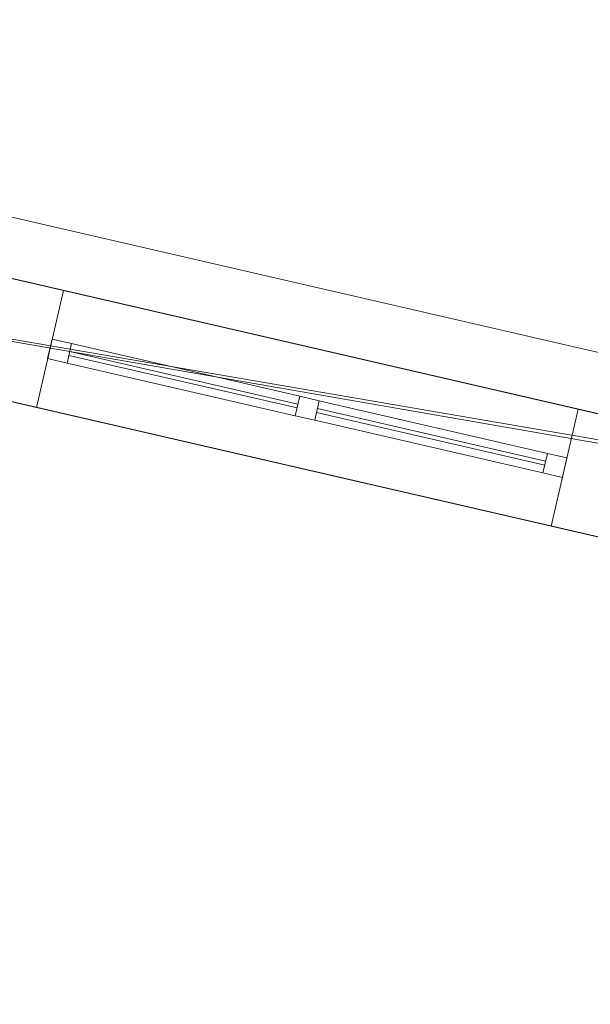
# Model space of a CAD drawing. Header units: millimetres. Extents: x -430348 to -225823, y -86243 to 5084.
# Tile 592 of 656: x -346817 to -345391, y -59289 to -56827. Entities that reach past the tile are written whole.
import ezdxf

# ---------------------------------------------------------------- set-up
doc = ezdxf.new("R2010")
doc.units = ezdxf.units.MM
for name, color, linetype, lineweight in [('A-GLAZ-CURT', 52, 'Continuous', 9), ('A-GLAZ-CWMG', 51, 'Continuous', 9), ('A-ROOF', 132, 'Continuous', 9), ('A-WALL', 113, 'Continuous', 9)]:
    doc.layers.add(name, color=color, linetype=linetype, lineweight=lineweight)

# ---------------------------------------------------------------- blocks, each defined once
blk = doc.blocks.new('System Panel - Glazed-555753-_3D_ Copy 1')
at = {"layer": 'A-GLAZ-CURT', "transparency": 33554471}
mesh = blk.add_polyface(dxfattribs=at)
corners = [(-292.5, 5), (-292.5, 5, 555), (292.5, 5, 555), (292.5, 5)]
mesh.append_faces([[corners[k] for k in face] for face in [(1, 2, 3, 0)]])
mesh = blk.add_polyface(dxfattribs=at)
corners = [(292.5, -5), (-292.5, -5), (-292.5, 5), (292.5, 5)]
mesh.append_faces([[corners[k] for k in face] for face in [(3, 0, 1, 2)]])
mesh = blk.add_polyface(dxfattribs=at)
corners = [(-292.5, -5, 555), (292.5, -5, 555), (292.5, 5, 555), (-292.5, 5, 555)]
mesh.append_faces([[corners[k] for k in face] for face in [(0, 1, 2, 3)]])
mesh = blk.add_polyface(dxfattribs=at)
corners = [(-292.5, -5), (-292.5, -5, 555), (-292.5, 5, 555), (-292.5, 5)]
mesh.append_faces([[corners[k] for k in face] for face in [(3, 0, 1, 2)]])
mesh = blk.add_polyface(dxfattribs=at)
corners = [(292.5, -5, 555), (292.5, -5), (292.5, 5), (292.5, 5, 555)]
mesh.append_faces([[corners[k] for k in face] for face in [(3, 0, 1, 2)]])
mesh = blk.add_polyface(dxfattribs=at)
corners = [(-292.5, -5), (292.5, -5), (292.5, -5, 555), (-292.5, -5, 555)]
mesh.append_faces([[corners[k] for k in face] for face in [(3, 0, 1, 2)]])
blk = doc.blocks.new('Rectangular Mullion - 50mm x 50mm-555749-_3D_ Copy 1')
at = {"layer": 'A-GLAZ-CWMG'}
mesh = blk.add_polyface(dxfattribs=at)
corners = [(0, 25), (-50, 25), (-50, -25), (0, -25)]
mesh.append_faces([[corners[k] for k in face] for face in [(2, 3, 0, 1)]])
mesh = blk.add_polyface(dxfattribs=at)
corners = [(-50, 25), (0, 25), (0, 25, -630), (-50, 25, -630)]
mesh.append_faces([[corners[k] for k in face] for face in [(0, 1, 2, 3)]])
mesh = blk.add_polyface(dxfattribs=at)
corners = [(-50, -25), (-50, 25), (-50, 25, -630), (-50, -25, -630)]
mesh.append_faces([[corners[k] for k in face] for face in [(0, 1, 2, 3)]])
mesh = blk.add_polyface(dxfattribs=at)
corners = [(0, 25), (0, -25), (0, -25, -630), (0, 25, -630)]
mesh.append_faces([[corners[k] for k in face] for face in [(0, 1, 2, 3)]])
mesh = blk.add_polyface(dxfattribs=at)
corners = [(0, -25), (-50, -25), (-50, -25, -630), (0, -25, -630)]
mesh.append_faces([[corners[k] for k in face] for face in [(0, 1, 2, 3)]])
blk = doc.blocks.new('Rectangular Mullion - 50mm x 50mm-353555-_3D_ Copy 1')
at = {"layer": 'A-GLAZ-CWMG'}
mesh = blk.add_polyface(dxfattribs=at)
corners = [(0, 25), (-50, 25), (-50, -25), (0, -25)]
mesh.append_faces([[corners[k] for k in face] for face in [(3, 0, 1, 2)]])
mesh = blk.add_polyface(dxfattribs=at)
corners = [(0, 25, -585), (0, -25, -585), (-50, -25, -585), (-50, 25, -585)]
mesh.append_faces([[corners[k] for k in face] for face in [(3, 0, 1, 2)]])
mesh = blk.add_polyface(dxfattribs=at)
corners = [(-50, 25), (0, 25), (0, 25, -585), (-50, 25, -585)]
mesh.append_faces([[corners[k] for k in face] for face in [(0, 1, 2, 3)]])
mesh = blk.add_polyface(dxfattribs=at)
corners = [(-50, -25), (-50, 25), (-50, 25, -585), (-50, -25, -585)]
mesh.append_faces([[corners[k] for k in face] for face in [(0, 1, 2, 3)]])
mesh = blk.add_polyface(dxfattribs=at)
corners = [(0, 25), (0, -25), (0, -25, -585), (0, 25, -585)]
mesh.append_faces([[corners[k] for k in face] for face in [(0, 1, 2, 3)]])
mesh = blk.add_polyface(dxfattribs=at)
corners = [(0, -25), (-50, -25), (-50, -25, -585), (0, -25, -585)]
mesh.append_faces([[corners[k] for k in face] for face in [(0, 1, 2, 3)]])
blk = doc.blocks.new('Rectangular Mullion - 50mm x 50mm-555750-_3D_ Copy 1')
at = {"layer": 'A-GLAZ-CWMG'}
mesh = blk.add_polyface(dxfattribs=at)
corners = [(0, 25), (-50, 25), (-50, -25), (0, -25)]
mesh.append_faces([[corners[k] for k in face] for face in [(2, 3, 0, 1)]])
mesh = blk.add_polyface(dxfattribs=at)
corners = [(-50, 25), (0, 25), (0, 25, -630), (-50, 25, -630)]
mesh.append_faces([[corners[k] for k in face] for face in [(0, 1, 2, 3)]])
mesh = blk.add_polyface(dxfattribs=at)
corners = [(-50, -25), (-50, 25), (-50, 25, -630), (-50, -25, -630)]
mesh.append_faces([[corners[k] for k in face] for face in [(0, 1, 2, 3)]])
mesh = blk.add_polyface(dxfattribs=at)
corners = [(0, 25), (0, -25), (0, -25, -630), (0, 25, -630)]
mesh.append_faces([[corners[k] for k in face] for face in [(0, 1, 2, 3)]])
mesh = blk.add_polyface(dxfattribs=at)
corners = [(0, -25), (-50, -25), (-50, -25, -630), (0, -25, -630)]
mesh.append_faces([[corners[k] for k in face] for face in [(0, 1, 2, 3)]])
blk = doc.blocks.new('Rectangular Mullion - 50mm x 50mm-353552-_3D_ Copy 1')
at = {"layer": 'A-GLAZ-CWMG'}
mesh = blk.add_polyface(dxfattribs=at)
corners = [(0, 25), (-50, 25), (-50, -25), (0, -25)]
mesh.append_faces([[corners[k] for k in face] for face in [(2, 3, 0, 1)]])
mesh = blk.add_polyface(dxfattribs=at)
corners = [(0, 25, -585), (0, -25, -585), (-50, -25, -585), (-50, 25, -585)]
mesh.append_faces([[corners[k] for k in face] for face in [(0, 1, 2, 3)]])
mesh = blk.add_polyface(dxfattribs=at)
corners = [(-50, 25), (0, 25), (0, 25, -585), (-50, 25, -585)]
mesh.append_faces([[corners[k] for k in face] for face in [(0, 1, 2, 3)]])
mesh = blk.add_polyface(dxfattribs=at)
corners = [(-50, -25), (-50, 25), (-50, 25, -585), (-50, -25, -585)]
mesh.append_faces([[corners[k] for k in face] for face in [(0, 1, 2, 3)]])
mesh = blk.add_polyface(dxfattribs=at)
corners = [(0, 25), (0, -25), (0, -25, -585), (0, 25, -585)]
mesh.append_faces([[corners[k] for k in face] for face in [(0, 1, 2, 3)]])
mesh = blk.add_polyface(dxfattribs=at)
corners = [(0, -25), (-50, -25), (-50, -25, -585), (0, -25, -585)]
mesh.append_faces([[corners[k] for k in face] for face in [(0, 1, 2, 3)]])
blk = doc.blocks.new('Rectangular Mullion - 50mm x 50mm-555751-_3D_ Copy 1')
at = {"layer": 'A-GLAZ-CWMG'}
mesh = blk.add_polyface(dxfattribs=at)
corners = [(0, 25, -630), (0, -25, -630), (-50, -25, -630), (-50, 25, -630)]
mesh.append_faces([[corners[k] for k in face] for face in [(0, 1, 2, 3)]])
mesh = blk.add_polyface(dxfattribs=at)
corners = [(-50, 25), (0, 25), (0, 25, -630), (-50, 25, -630)]
mesh.append_faces([[corners[k] for k in face] for face in [(0, 1, 2, 3)]])
mesh = blk.add_polyface(dxfattribs=at)
corners = [(-50, -25), (-50, 25), (-50, 25, -630), (-50, -25, -630)]
mesh.append_faces([[corners[k] for k in face] for face in [(0, 1, 2, 3)]])
mesh = blk.add_polyface(dxfattribs=at)
corners = [(0, 25), (0, -25), (0, -25, -630), (0, 25, -630)]
mesh.append_faces([[corners[k] for k in face] for face in [(0, 1, 2, 3)]])
mesh = blk.add_polyface(dxfattribs=at)
corners = [(0, -25), (-50, -25), (-50, -25, -630), (0, -25, -630)]
mesh.append_faces([[corners[k] for k in face] for face in [(0, 1, 2, 3)]])
blk = doc.blocks.new('Rectangular Mullion - 50mm x 50mm-555752-_3D_ Copy 1')
at = {"layer": 'A-GLAZ-CWMG'}
mesh = blk.add_polyface(dxfattribs=at)
corners = [(0, 25, -630), (0, -25, -630), (-50, -25, -630), (-50, 25, -630)]
mesh.append_faces([[corners[k] for k in face] for face in [(0, 1, 2, 3)]])
mesh = blk.add_polyface(dxfattribs=at)
corners = [(-50, 25), (0, 25), (0, 25, -630), (-50, 25, -630)]
mesh.append_faces([[corners[k] for k in face] for face in [(0, 1, 2, 3)]])
mesh = blk.add_polyface(dxfattribs=at)
corners = [(-50, -25), (-50, 25), (-50, 25, -630), (-50, -25, -630)]
mesh.append_faces([[corners[k] for k in face] for face in [(0, 1, 2, 3)]])
mesh = blk.add_polyface(dxfattribs=at)
corners = [(0, 25), (0, -25), (0, -25, -630), (0, 25, -630)]
mesh.append_faces([[corners[k] for k in face] for face in [(0, 1, 2, 3)]])
mesh = blk.add_polyface(dxfattribs=at)
corners = [(0, -25), (-50, -25), (-50, -25, -630), (0, -25, -630)]
mesh.append_faces([[corners[k] for k in face] for face in [(0, 1, 2, 3)]])
blk = doc.blocks.new('Rectangular Mullion - 50mm x 50mm-544154-_3D_ Copy 1')
at = {"layer": 'A-GLAZ-CWMG'}
mesh = blk.add_polyface(dxfattribs=at)
corners = [(25, 25), (-25, 25), (-25, -25), (25, -25)]
mesh.append_faces([[corners[k] for k in face] for face in [(2, 3, 0, 1)]])
mesh = blk.add_polyface(dxfattribs=at)
corners = [(25, 25, -585), (25, -25, -585), (-25, -25, -585), (-25, 25, -585)]
mesh.append_faces([[corners[k] for k in face] for face in [(0, 1, 2, 3)]])
mesh = blk.add_polyface(dxfattribs=at)
corners = [(-25, 25), (25, 25), (25, 25, -585), (-25, 25, -585)]
mesh.append_faces([[corners[k] for k in face] for face in [(0, 1, 2, 3)]])
mesh = blk.add_polyface(dxfattribs=at)
corners = [(-25, -25), (-25, 25), (-25, 25, -585), (-25, -25, -585)]
mesh.append_faces([[corners[k] for k in face] for face in [(0, 1, 2, 3)]])
mesh = blk.add_polyface(dxfattribs=at)
corners = [(25, 25), (25, -25), (25, -25, -585), (25, 25, -585)]
mesh.append_faces([[corners[k] for k in face] for face in [(0, 1, 2, 3)]])
mesh = blk.add_polyface(dxfattribs=at)
corners = [(25, -25), (-25, -25), (-25, -25, -585), (25, -25, -585)]
mesh.append_faces([[corners[k] for k in face] for face in [(0, 1, 2, 3)]])
blk = doc.blocks.new('Rectangular Mullion - 50mm x 50mm-555746-_3D_ Copy 1')
at = {"layer": 'A-GLAZ-CWMG'}
mesh = blk.add_polyface(dxfattribs=at)
corners = [(25, 25, -630), (25, -25, -630), (-25, -25, -630), (-25, 25, -630)]
mesh.append_faces([[corners[k] for k in face] for face in [(0, 1, 2, 3)]])
mesh = blk.add_polyface(dxfattribs=at)
corners = [(-25, 25), (25, 25), (25, 25, -630), (-25, 25, -630)]
mesh.append_faces([[corners[k] for k in face] for face in [(0, 1, 2, 3)]])
mesh = blk.add_polyface(dxfattribs=at)
corners = [(-25, -25), (-25, 25), (-25, 25, -630), (-25, -25, -630)]
mesh.append_faces([[corners[k] for k in face] for face in [(0, 1, 2, 3)]])
mesh = blk.add_polyface(dxfattribs=at)
corners = [(25, 25), (25, -25), (25, -25, -630), (25, 25, -630)]
mesh.append_faces([[corners[k] for k in face] for face in [(0, 1, 2, 3)]])
mesh = blk.add_polyface(dxfattribs=at)
corners = [(25, -25), (-25, -25), (-25, -25, -630), (25, -25, -630)]
mesh.append_faces([[corners[k] for k in face] for face in [(0, 1, 2, 3)]])
blk = doc.blocks.new('Rectangular Mullion - 50mm x 50mm-555747-_3D_ Copy 1')
at = {"layer": 'A-GLAZ-CWMG'}
mesh = blk.add_polyface(dxfattribs=at)
corners = [(25, 25), (-25, 25), (-25, -25), (25, -25)]
mesh.append_faces([[corners[k] for k in face] for face in [(2, 3, 0, 1)]])
mesh = blk.add_polyface(dxfattribs=at)
corners = [(-25, 25), (25, 25), (25, 25, -630), (-25, 25, -630)]
mesh.append_faces([[corners[k] for k in face] for face in [(0, 1, 2, 3)]])
mesh = blk.add_polyface(dxfattribs=at)
corners = [(-25, -25), (-25, 25), (-25, 25, -630), (-25, -25, -630)]
mesh.append_faces([[corners[k] for k in face] for face in [(0, 1, 2, 3)]])
mesh = blk.add_polyface(dxfattribs=at)
corners = [(25, 25), (25, -25), (25, -25, -630), (25, 25, -630)]
mesh.append_faces([[corners[k] for k in face] for face in [(0, 1, 2, 3)]])
mesh = blk.add_polyface(dxfattribs=at)
corners = [(25, -25), (-25, -25), (-25, -25, -630), (25, -25, -630)]
mesh.append_faces([[corners[k] for k in face] for face in [(0, 1, 2, 3)]])

msp = doc.modelspace()

# ---------------------------------------------------------------- block references
at = {"layer": 'A-GLAZ-CURT', "transparency": 33554471, "rotation": 166.9999999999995}
for p in [(-346407.4, -57727.2, 63300), (-346407.4, -57727.2, 63905), (-345788.7, -57870, 63300), (-345788.7, -57870, 63905)]:
    msp.add_blockref('System Panel - Glazed-555753-_3D_ Copy 1', p, dxfattribs=at)
at = {"layer": 'A-GLAZ-CWMG', "extrusion": (0, 0, -1), "rotation": 13.00000000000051}
for name, p in [('Rectangular Mullion - 50mm x 50mm-555750-_3D_ Copy 1', (346741.1, -57650.1, -63250)), ('Rectangular Mullion - 50mm x 50mm-555752-_3D_ Copy 1', (346741.1, -57650.1, -63880)), ('Rectangular Mullion - 50mm x 50mm-555746-_3D_ Copy 1', (346098, -57798.6, -63880)), ('Rectangular Mullion - 50mm x 50mm-555747-_3D_ Copy 1', (346098, -57798.6, -63250))]:
    msp.add_blockref(name, p, dxfattribs=at)
at = {"layer": 'A-GLAZ-CWMG', "extrusion": (-0.97437, 0.224951, 0), "rotation": 90}
for name, p in [('Rectangular Mullion - 50mm x 50mm-353555-_3D_ Copy 1', (134172.3, 64510, 324835.7)), ('Rectangular Mullion - 50mm x 50mm-544154-_3D_ Copy 1', (134172.3, 63880, 324835.7)), ('Rectangular Mullion - 50mm x 50mm-544154-_3D_ Copy 1', (134172.3, 63880, 324200.7)), ('Rectangular Mullion - 50mm x 50mm-353555-_3D_ Copy 1', (134172.3, 64510, 324200.7))]:
    msp.add_blockref(name, p, dxfattribs=at)
at = {"layer": 'A-GLAZ-CWMG', "extrusion": (0.97437, -0.224951, 0), "rotation": 270}
for p in [(-134172.3, 63250, -324250.7), (-134172.3, 63250, -323615.7)]:
    msp.add_blockref('Rectangular Mullion - 50mm x 50mm-353552-_3D_ Copy 1', p, dxfattribs=at)
at = {"layer": 'A-GLAZ-CWMG', "rotation": 346.9999999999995}
for name, p in [('Rectangular Mullion - 50mm x 50mm-555749-_3D_ Copy 1', (-345455, -57947.1, 64510)), ('Rectangular Mullion - 50mm x 50mm-555751-_3D_ Copy 1', (-345455, -57947.1, 63880))]:
    msp.add_blockref(name, p, dxfattribs=at)

# ---------------------------------------------------------------- meshes
at = {"layer": 'A-ROOF'}
mesh = msp.add_polyface(dxfattribs=at)
corners = [(-332194.6, -60700.6, 64510), (-332936.9, -63916, 66863.9), (-347357.6, -60586.7, 66863.9), (-349830.6, -56629, 64510)]
mesh.append_faces([[corners[k] for k in face] for face in [(0, 1, 2, 3)]])
mesh = msp.add_polyface(dxfattribs=at)
corners = [(-332194.6, -60700.6, 64632.8), (-349830.6, -56629, 64632.8), (-347357.6, -60586.7, 66986.7), (-332936.9, -63916, 66986.7)]
mesh.append_faces([[corners[k] for k in face] for face in [(2, 3, 0, 1)]])
mesh = msp.add_polyface(dxfattribs=at)
corners = [(-349830.6, -56629, 64510), (-349830.6, -56629, 64632.8), (-332194.6, -60700.6, 64632.8), (-332194.6, -60700.6, 64510)]
mesh.append_faces([[corners[k] for k in face] for face in [(2, 3, 0, 1)]])
at = {"layer": 'A-WALL'}
mesh = msp.add_polyface(dxfattribs=at)
corners = [(-318492.7, -64325.7, 59055.2), (-325272.3, -62760.5, 59055.2), (-325564.6, -62693, 59055.2), (-326621.8, -62449, 59055.2), (-326914.1, -62381.5, 59055.2), (-337272.8, -59990, 59055.2), (-337565.1, -59922.5, 59055.2), (-338713.7, -59657.3, 59055.2), (-339006, -59589.9, 59055.2), (-349473.9, -57173.2, 59055.2), (-349766.2, -57105.7, 59055.2), (-349698.7, -56813.4, 59055.2), (-344281.8, -58064, 59055.2), (-344087, -58108.9, 59055.2), (-338776.6, -59334.9, 59055.2), (-338581.8, -59379.9, 59055.2), (-337490.2, -59631.9, 59055.2), (-337295.3, -59676.9, 59055.2), (-332676.8, -60743.2, 59055.2), (-332482, -60788.2, 59055.2), (-332086.3, -60879.5, 59055.2), (-331794, -60947, 59055.2), (-327096, -62031.6, 59055.2), (-326803.7, -62099.1, 59055.2), (-325472.9, -62406.3, 59055.2), (-325179.5, -62474.1, 59055.2), (-321464.2, -63331.8, 59055.2), (-321171.8, -63399.3, 59055.2), (-318425.2, -64033.4, 59055.2)]
mesh.append_faces([[corners[k] for k in face] for face in [(0, 27, 28)]], dxfattribs={"vtx0": -1})
mesh.append_faces([[corners[k] for k in face] for face in [(24, 3, 23)]], dxfattribs={"vtx0": -1, "vtx1": -1})
mesh.append_faces([[corners[k] for k in face] for face in [(5, 18, 19), (20, 4, 5, 19), (23, 3, 4, 22), (6, 16, 17), (9, 12, 13)]], dxfattribs={"vtx0": -1, "vtx2": -1})
mesh.append_faces([[corners[k] for k in face] for face in [(24, 1, 2, 3), (4, 20, 21, 22), (1, 24, 25, 26)]], dxfattribs={"vtx0": -1, "vtx3": -1})
mesh.append_faces([[corners[k] for k in face] for face in [(7, 8, 14, 15), (8, 9, 13, 14), (5, 6, 17, 18), (6, 7, 15, 16), (0, 1, 26, 27)]], dxfattribs={"vtx1": -1, "vtx3": -1})
mesh.append_faces([[corners[k] for k in face] for face in [(9, 10, 11, 12)]], dxfattribs={"vtx3": -1})
mesh = msp.add_polyface(dxfattribs=at)
corners = [(-349698.7, -56813.4, 64617), (-349703.2, -56832.8, 64631.3), (-349493.4, -57168.7, 64831), (-349473.9, -57173.2, 64831), (-332227.7, -61154.8, 64831), (-332160.2, -60862.5, 64617)]
mesh.append_faces([[corners[k] for k in face] for face in [(1, 2, 3, 0)]], dxfattribs={"vtx2": -1})
mesh.append_faces([[corners[k] for k in face] for face in [(3, 4, 5, 0)]], dxfattribs={"vtx3": -1})
mesh = msp.add_polyface(dxfattribs=at)
corners = [(-318425.2, -64033.4, 59055.2), (-321171.8, -63399.3, 59055.2), (-321464.2, -63331.8, 59055.2), (-325179.5, -62474.1, 59055.2), (-325472.9, -62406.3, 59055.2), (-326803.7, -62099.1, 59055.2), (-327096, -62031.6, 59055.2), (-331794, -60947, 59055.2), (-332086.3, -60879.5, 59055.2), (-332482, -60788.2, 59055.2), (-332676.8, -60743.2, 59055.2), (-337295.3, -59676.9, 59055.2), (-337490.2, -59631.9, 59055.2), (-338581.8, -59379.9, 59055.2), (-338776.6, -59334.9, 59055.2), (-344087, -58108.9, 59055.2), (-344281.8, -58064, 59055.2), (-349698.7, -56813.4, 59055.2), (-349698.7, -56813.4, 64617), (-332160.2, -60862.5, 64617), (-332160.2, -60862.5, 64817), (-318480, -64020.8, 64817), (-318425.2, -64033.4, 64857.1), (-318648.2, -63981.9, 63579.7), (-318648.2, -63981.9, 64579.7), (-319505.7, -63784, 64579.7), (-319505.7, -63784, 63579.7), (-321298.5, -63370.1, 63450), (-321298.5, -63370.1, 64710), (-322701.6, -63046.1, 64710), (-322701.6, -63046.1, 63450), (-324230.5, -62693.2, 63450), (-324230.5, -62693.2, 64710), (-325107.4, -62490.7, 64710), (-325107.4, -62490.7, 63450), (-325637.4, -62368.4, 63450), (-325637.4, -62368.4, 64710), (-326296.2, -62216.3, 64710), (-326296.2, -62216.3, 63450), (-326958.7, -62063.3, 63450), (-326958.7, -62063.3, 64710), (-327835.7, -61860.8, 64710), (-327835.7, -61860.8, 63450), (-329394.6, -61500.9, 63450), (-329394.6, -61500.9, 64710), (-330758.8, -61186, 64710), (-330758.8, -61186, 63450), (-333339, -60590.3, 63250), (-333339, -60590.3, 64510), (-334625.2, -60293.4, 64510), (-334625.2, -60293.4, 63250), (-336301.1, -59906.4, 63250), (-336301.1, -59906.4, 64510), (-337119.6, -59717.5, 64510), (-337119.6, -59717.5, 63250), (-337801.6, -59560, 63250), (-337801.6, -59560, 64510), (-338366.8, -59429.5, 64510), (-338366.8, -59429.5, 63250), (-339019.6, -59278.8, 63250), (-339019.6, -59278.8, 64510), (-339877.1, -59080.9, 64510), (-339877.1, -59080.9, 63250), (-341523.7, -58700.7, 63250), (-341523.7, -58700.7, 64510), (-342809.9, -58403.8, 64510), (-342809.9, -58403.8, 63250), (-345421.2, -57800.9, 63250), (-345421.2, -57800.9, 64510), (-346707.4, -57504, 64510), (-346707.4, -57504, 63250), (-348480.7, -57094.6, 63250), (-348480.7, -57094.6, 64510), (-349201.8, -56928.1, 64510), (-349201.8, -56928.1, 63250), (-344697, -57968.1, 61019.9), (-344697, -57968.1, 62019.9), (-345281.6, -57833.1, 62019.9), (-345281.6, -57833.1, 61019.9), (-346846.2, -57471.9, 60762.9), (-346846.2, -57471.9, 62022.9), (-347567.2, -57305.5, 62022.9), (-347567.2, -57305.5, 60762.9), (-348480.7, -57094.6, 59750), (-348480.7, -57094.6, 61750), (-349201.8, -56928.1, 61750), (-349201.8, -56928.1, 59750), (-332086.3, -60879.5, 60653.9), (-332086.3, -60879.5, 61913.9), (-333372.5, -60582.6, 61913.9), (-333372.5, -60582.6, 60653.9), (-318648.2, -63981.9, 60928.8), (-318648.2, -63981.9, 61928.8), (-319505.7, -63784, 61928.8), (-319505.7, -63784, 60928.8), (-320597, -63532, 60928.8), (-320597, -63532, 61928.8), (-321171.8, -63399.3, 61928.8), (-321171.8, -63399.3, 60928.8), (-325637.4, -62368.4, 62306.2), (-326554.4, -62156.7, 62306.2), (-326554.4, -62156.7, 59686.2), (-325637.4, -62368.4, 59686.2)]
mesh.append_faces([[corners[k] for k in face] for face in [(95, 1, 98), (23, 92, 26), (31, 99, 34), (38, 40, 37), (34, 36, 33), (39, 100, 42), (60, 57, 59), (72, 69, 71)]], dxfattribs={"vtx0": -1, "vtx1": -1})
mesh.append_faces([[corners[k] for k in face] for face in [(94, 1, 95, 93), (46, 47, 19, 45), (29, 32, 21, 28), (23, 22, 92), (11, 51, 90), (58, 14, 59, 57), (53, 56, 19, 52)]], dxfattribs={"vtx0": -1, "vtx1": -1, "vtx2": -1})
mesh.append_faces([[corners[k] for k in face] for face in [(43, 100, 6, 87), (98, 99, 31, 30)]], dxfattribs={"vtx0": -1, "vtx1": -1, "vtx2": -1, "vtx3": -1})
mesh.append_faces([[corners[k] for k in face] for face in [(98, 3, 102, 99), (88, 47, 46, 43), (42, 100, 43, 44), (20, 33, 36, 37), (34, 99, 35, 36), (38, 100, 39, 40), (20, 37, 40, 41), (66, 15, 75, 76), (71, 81, 84, 85), (18, 65, 68, 69), (18, 69, 72, 73)]], dxfattribs={"vtx0": -1, "vtx1": -1, "vtx3": -1})
mesh.append_faces([[corners[k] for k in face] for face in [(0, 91, 92, 22), (93, 95, 96), (101, 5, 6, 100), (102, 3, 4), (30, 31, 32, 29), (24, 21, 22, 23), (33, 20, 21, 32), (44, 41, 42), (45, 19, 20), (47, 88, 89, 50), (75, 15, 16, 78), (17, 86, 83, 16), (82, 83, 84, 81), (19, 60, 61), (85, 74, 71)]], dxfattribs={"vtx0": -1, "vtx2": -1})
mesh.append_faces([[corners[k] for k in face] for face in [(26, 92, 93, 96), (21, 24, 25, 28), (19, 48, 49, 52), (50, 89, 90, 51), (83, 82, 79, 16), (67, 76, 77, 80), (19, 56, 57, 60), (64, 18, 19, 61), (67, 65, 66, 76), (71, 69, 70, 81), (18, 73, 74, 85)]], dxfattribs={"vtx0": -1, "vtx2": -1, "vtx3": -1})
mesh.append_faces([[corners[k] for k in face] for face in [(98, 1, 2, 3), (87, 6, 7, 8), (87, 8, 9, 10)]], dxfattribs={"vtx0": -1, "vtx3": -1})
mesh.append_faces([[corners[k] for k in face] for face in [(87, 88, 43), (47, 48, 19), (77, 78, 80), (62, 59, 14), (66, 63, 15), (67, 68, 65), (64, 65, 18)]], dxfattribs={"vtx1": -1, "vtx2": -1})
mesh.append_faces([[corners[k] for k in face] for face in [(96, 97, 27, 26), (44, 45, 20, 41), (12, 13, 55, 54), (14, 15, 63, 62), (79, 80, 78, 16)]], dxfattribs={"vtx1": -1, "vtx2": -1, "vtx3": -1})
mesh.append_faces([[corners[k] for k in face] for face in [(94, 91, 0, 1), (97, 98, 30, 27), (101, 102, 4, 5), (99, 100, 38, 35), (25, 26, 27, 28), (54, 51, 11, 12), (13, 14, 58, 55), (90, 87, 10, 11), (49, 50, 51, 52), (85, 86, 17, 18), (80, 81, 70, 67), (53, 54, 55, 56), (61, 62, 63, 64)]], dxfattribs={"vtx1": -1, "vtx3": -1})
mesh = msp.add_polyface(dxfattribs=at)
corners = [(-349766.2, -57105.7, 59055.2), (-349473.9, -57173.2, 59055.2), (-339006, -59589.9, 59055.2), (-338713.7, -59657.3, 59055.2), (-337565.1, -59922.5, 59055.2), (-337272.8, -59990, 59055.2), (-326914.1, -62381.5, 59055.2), (-326621.8, -62449, 59055.2), (-325564.6, -62693, 59055.2), (-325272.3, -62760.5, 59055.2), (-318492.7, -64325.7, 59055.2), (-318492.7, -64325.7, 65031), (-332227.7, -61154.8, 65031), (-332227.7, -61154.8, 64831), (-349473.9, -57173.2, 64831), (-349493.4, -57168.7, 64831), (-349766.2, -57105.7, 64631.3), (-318715.7, -64274.2, 64579.7), (-318715.7, -64274.2, 63579.7), (-319573.2, -64076.3, 63579.7), (-319573.2, -64076.3, 64579.7), (-321366, -63662.4, 64710), (-321366, -63662.4, 63450), (-322769.1, -63338.4, 63450), (-322769.1, -63338.4, 64710), (-324298, -62985.5, 64710), (-324298, -62985.5, 63450), (-325174.9, -62783, 63450), (-325174.9, -62783, 64710), (-325704.9, -62660.7, 64710), (-325704.9, -62660.7, 63450), (-326363.6, -62508.6, 63450), (-326363.6, -62508.6, 64710), (-327026.2, -62355.6, 64710), (-327026.2, -62355.6, 63450), (-327903.1, -62153.2, 63450), (-327903.1, -62153.2, 64710), (-329462.1, -61793.2, 64710), (-329462.1, -61793.2, 63450), (-330826.3, -61478.3, 63450), (-330826.3, -61478.3, 64710), (-333406.5, -60882.6, 64510), (-333406.5, -60882.6, 63250), (-334692.7, -60585.7, 63250), (-334692.7, -60585.7, 64510), (-336368.6, -60198.8, 64510), (-336368.6, -60198.8, 63250), (-337187.1, -60009.8, 63250), (-337187.1, -60009.8, 64510), (-337869.1, -59852.3, 64510), (-337869.1, -59852.3, 63250), (-338434.3, -59721.9, 63250), (-338434.3, -59721.9, 64510), (-339087.1, -59571.1, 64510), (-339087.1, -59571.1, 63250), (-339944.5, -59373.2, 63250), (-339944.5, -59373.2, 64510), (-341591.2, -58993, 64510), (-341591.2, -58993, 63250), (-342877.4, -58696.1, 63250), (-342877.4, -58696.1, 64510), (-345488.7, -58093.2, 64510), (-345488.7, -58093.2, 63250), (-346774.9, -57796.3, 63250), (-346774.9, -57796.3, 64510), (-348548.2, -57386.9, 64510), (-348548.2, -57386.9, 63250), (-349269.3, -57220.4, 63250), (-349269.3, -57220.4, 64510), (-344764.5, -58260.4, 62019.9), (-344764.5, -58260.4, 61019.9), (-345349.1, -58125.4, 61019.9), (-345349.1, -58125.4, 62019.9), (-346913.6, -57764.2, 62022.9), (-346913.6, -57764.2, 60762.9), (-347634.7, -57597.8, 60762.9), (-347634.7, -57597.8, 62022.9), (-348548.2, -57386.9, 61750), (-348548.2, -57386.9, 59750), (-349269.3, -57220.4, 59750), (-349269.3, -57220.4, 61750), (-332153.8, -61171.8, 61913.9), (-332153.8, -61171.8, 60653.9), (-333439.9, -60874.9, 60653.9), (-333439.9, -60874.9, 61913.9), (-318715.7, -64274.2, 61928.8), (-318715.7, -64274.2, 60928.8), (-319573.2, -64076.3, 60928.8), (-319573.2, -64076.3, 61928.8), (-320664.4, -63824.3, 61928.8), (-320664.4, -63824.3, 60928.8), (-321239.3, -63691.6, 60928.8), (-321239.3, -63691.6, 61928.8), (-326621.8, -62449, 62306.2), (-325704.9, -62660.7, 62306.2), (-325704.9, -62660.7, 59686.2), (-326621.8, -62449, 59686.2)]
mesh.append_faces([[corners[k] for k in face] for face in [(67, 80, 66), (55, 2, 54), (93, 38, 96), (96, 7, 95), (91, 10, 90), (42, 13, 41), (19, 85, 18), (21, 11, 24)]], dxfattribs={"vtx0": -1, "vtx1": -1})
mesh.append_faces([[corners[k] for k in face] for face in [(71, 74, 78, 70), (61, 60, 14, 64), (65, 64, 14, 68), (12, 29, 28, 11), (25, 24, 11, 28)]], dxfattribs={"vtx0": -1, "vtx1": -1, "vtx2": -1})
mesh.append_faces([[corners[k] for k in face] for face in [(46, 5, 83, 43), (58, 70, 2, 55)]], dxfattribs={"vtx0": -1, "vtx1": -1, "vtx2": -1, "vtx3": -1})
mesh.append_faces([[corners[k] for k in face] for face in [(66, 76, 63, 64), (57, 56, 13, 14), (13, 45, 44, 41), (13, 42, 39, 40), (91, 95, 9, 10), (91, 26, 94, 95), (19, 89, 88, 85), (12, 37, 36, 33)]], dxfattribs={"vtx0": -1, "vtx1": -1, "vtx3": -1})
mesh.append_faces([[corners[k] for k in face] for face in [(79, 0, 1, 78), (0, 79, 80, 16), (78, 74, 75), (63, 76, 73, 62), (59, 69, 70, 58), (5, 46, 47), (46, 43, 44, 45), (50, 47, 48, 49), (60, 61, 62, 59), (58, 55, 56, 57), (54, 51, 52, 53), (90, 87, 88, 89), (23, 91, 92, 22), (94, 30, 31), (22, 19, 20, 21)]], dxfattribs={"vtx0": -1, "vtx2": -1})
mesh.append_faces([[corners[k] for k in face] for face in [(66, 80, 77, 76), (73, 71, 72, 62), (78, 1, 2, 70), (54, 2, 3, 51), (62, 72, 69, 59), (38, 81, 82, 6), (81, 38, 39, 42), (93, 34, 35, 38), (10, 86, 87, 90), (22, 92, 89, 19), (27, 29, 30, 94), (23, 25, 26, 91), (11, 17, 18, 85)]], dxfattribs={"vtx0": -1, "vtx2": -1, "vtx3": -1})
mesh.append_faces([[corners[k] for k in face] for face in [(68, 14, 15, 16)]], dxfattribs={"vtx0": -1, "vtx3": -1})
mesh.append_faces([[corners[k] for k in face] for face in [(73, 74, 71), (83, 84, 43), (65, 66, 64), (60, 57, 14), (56, 53, 13), (8, 9, 95, 7), (26, 27, 94), (23, 24, 25), (27, 28, 29)]], dxfattribs={"vtx1": -1, "vtx2": -1})
mesh.append_faces([[corners[k] for k in face] for face in [(4, 5, 47, 50), (67, 68, 16, 80), (48, 45, 13, 49), (52, 49, 13, 53), (6, 7, 96, 38), (93, 94, 31, 34), (32, 29, 12, 33), (20, 17, 11, 21)]], dxfattribs={"vtx1": -1, "vtx2": -1, "vtx3": -1})
mesh.append_faces([[corners[k] for k in face] for face in [(77, 78, 75, 76), (3, 4, 50, 51), (42, 43, 84, 81), (82, 83, 5, 6), (37, 38, 35, 36), (85, 86, 10, 11), (40, 37, 12, 13), (33, 34, 31, 32)]], dxfattribs={"vtx1": -1, "vtx3": -1})
mesh = msp.add_polyface(dxfattribs=at)
corners = [(-345421.2, -57800.9, 64510), (-345488.7, -58093.2, 64510), (-346774.9, -57796.3, 64510), (-346707.4, -57504, 64510)]
mesh.append_faces([[corners[k] for k in face] for face in [(0, 1, 2, 3)]])
mesh = msp.add_polyface(dxfattribs=at)
corners = [(-346707.4, -57504, 64510), (-346774.9, -57796.3, 64510), (-346774.9, -57796.3, 63250), (-346707.4, -57504, 63250)]
mesh.append_faces([[corners[k] for k in face] for face in [(0, 1, 2, 3)]])
mesh = msp.add_polyface(dxfattribs=at)
corners = [(-345488.7, -58093.2, 63250), (-345421.2, -57800.9, 63250), (-346707.4, -57504, 63250), (-346774.9, -57796.3, 63250)]
mesh.append_faces([[corners[k] for k in face] for face in [(2, 3, 0, 1)]])
mesh = msp.add_polyface(dxfattribs=at)
corners = [(-345421.2, -57800.9, 63250), (-345488.7, -58093.2, 63250), (-345488.7, -58093.2, 64510), (-345421.2, -57800.9, 64510)]
mesh.append_faces([[corners[k] for k in face] for face in [(1, 2, 3, 0)]])

doc.saveas('drawing.dxf')
